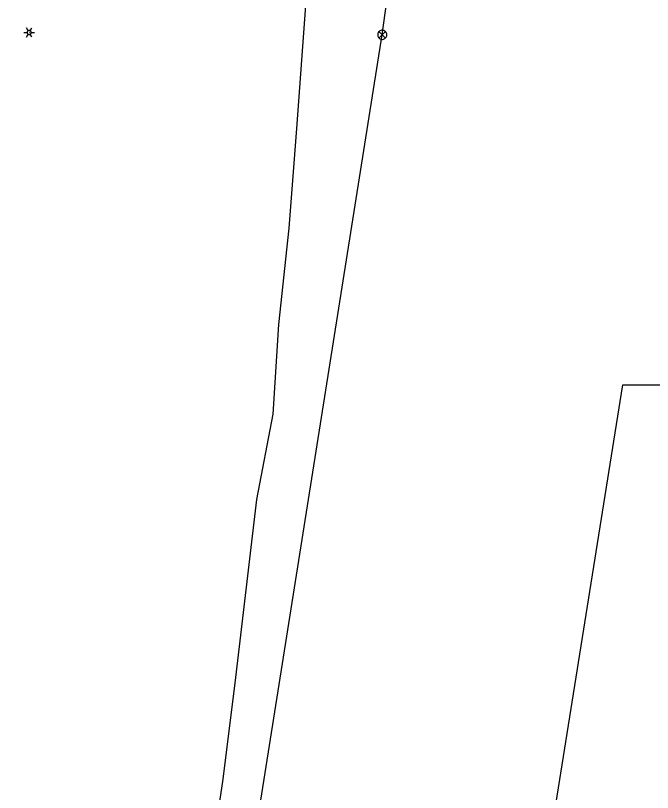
# Model space of a CAD drawing. Extents: x 600849 to 606371, y 330010 to 403088.
# Drawn here: x 602414 to 602872, y 360177 to 360735 of the extents above; entities that cross this region are included whole.
import ezdxf

# ---------------------------------------------------------------- set-up
doc = ezdxf.new("R2010")
doc.units = 0
for name, color, linetype in [('E_FTMS', 7, 'Continuous'), ('E_FTMS_Conduit', 7, 'Continuous'), ('E_LTG', 7, 'Continuous'), ('E_UTL_FO_UG_QWEST', 7, 'Continuous'), ('E_UTL_Overhead', 7, 'Continuous')]:
    doc.layers.add(name, color=color, linetype=linetype)

msp = doc.modelspace()

# ---------------------------------------------------------------- linework, layer by layer
at = {"layer": 'E_FTMS'}
for points in [[(602680.97, 360721.57), (602680.91, 360722.19), (602680.74, 360722.8), (602680.45, 360723.35), (602680.06, 360723.85), (602679.59, 360724.26), (602679.05, 360724.57), (602678.45, 360724.78), (602677.83, 360724.87), (602677.2, 360724.84), (602676.6, 360724.69), (602676.02, 360724.43), (602675.51, 360724.06), (602675.08, 360723.61), (602674.74, 360723.08), (602674.51, 360722.5), (602674.39, 360721.88), (602674.39, 360721.26), (602674.51, 360720.64), (602674.74, 360720.06), (602675.08, 360719.53), (602675.51, 360719.07), (602676.02, 360718.71), (602676.6, 360718.45), (602677.2, 360718.3), (602677.83, 360718.27), (602678.45, 360718.36), (602679.05, 360718.57), (602679.59, 360718.88), (602680.06, 360719.29), (602680.45, 360719.78), (602680.74, 360720.34), (602680.91, 360720.94), (602680.97, 360721.57)], [(602679.94, 360723.9), (602675.33, 360719.25)], [(602675.33, 360723.86), (602679.98, 360719.2)]]:
    msp.add_lwpolyline(points, dxfattribs=at)
at = {"layer": 'E_FTMS_Conduit'}
msp.add_lwpolyline([(602326.68, 358341.43), (602346.21, 358388.56), (602399.45, 358703.83), (602430.22, 358921.71), (602437.54, 358999.17), (602477.25, 359283.96), (602515.12, 359574.7), (602554.05, 359856.32), (602577.27, 360093.21), (602578.68, 360097.88), (602645.76, 360520.72), (602677.67, 360721.57), (602689.58, 360808.32), (602728.56, 361144.49), (602773.44, 361436.86)], dxfattribs=at)
at = {"layer": 'E_LTG'}
for points in [[(602420.16, 360723.23), (602422.54, 360723.23)], [(602423.26, 360724.47), (602422.06, 360726.53)], [(602422.06, 360719.93), (602423.26, 360722)], [(602425.4, 360723.23), (602425.37, 360723.5), (602425.3, 360723.77), (602425.17, 360724.01), (602425, 360724.22), (602424.8, 360724.4), (602424.56, 360724.53), (602424.31, 360724.62), (602424.04, 360724.66), (602423.77, 360724.65), (602423.5, 360724.58), (602423.26, 360724.47), (602423.03, 360724.31), (602422.85, 360724.12), (602422.7, 360723.89), (602422.6, 360723.64), (602422.55, 360723.37), (602422.55, 360723.1), (602422.6, 360722.83), (602422.7, 360722.58), (602422.85, 360722.35), (602423.03, 360722.15), (602423.26, 360722), (602423.5, 360721.88), (602423.77, 360721.82), (602424.04, 360721.81), (602424.31, 360721.85), (602424.56, 360721.93), (602424.8, 360722.07), (602425, 360722.25), (602425.17, 360722.46), (602425.3, 360722.7), (602425.37, 360722.96), (602425.4, 360723.23)], [(602425.4, 360723.23), (602425.37, 360723.5), (602425.3, 360723.77), (602425.17, 360724.01), (602425, 360724.22), (602424.8, 360724.4), (602424.56, 360724.53), (602424.31, 360724.62), (602424.04, 360724.66), (602423.77, 360724.65), (602423.5, 360724.58), (602423.26, 360724.47), (602423.03, 360724.31), (602422.85, 360724.12), (602422.7, 360723.89), (602422.6, 360723.64), (602422.55, 360723.37), (602422.55, 360723.1), (602422.6, 360722.83), (602422.7, 360722.58), (602422.85, 360722.35), (602423.03, 360722.15), (602423.26, 360722), (602423.5, 360721.88), (602423.77, 360721.82), (602424.04, 360721.81), (602424.31, 360721.85), (602424.56, 360721.93), (602424.8, 360722.07), (602425, 360722.25), (602425.17, 360722.46), (602425.3, 360722.7), (602425.37, 360722.96), (602425.4, 360723.23)], [(602425.4, 360723.23), (602425.37, 360723.5), (602425.3, 360723.77), (602425.17, 360724.01), (602425, 360724.22), (602424.8, 360724.4), (602424.56, 360724.53), (602424.31, 360724.62), (602424.04, 360724.66), (602423.77, 360724.65), (602423.5, 360724.58), (602423.26, 360724.47), (602423.03, 360724.31), (602422.85, 360724.12), (602422.7, 360723.89), (602422.6, 360723.64), (602422.55, 360723.37), (602422.55, 360723.1), (602422.6, 360722.83), (602422.7, 360722.58), (602422.85, 360722.35), (602423.03, 360722.15), (602423.26, 360722), (602423.5, 360721.88), (602423.77, 360721.82), (602424.04, 360721.81), (602424.31, 360721.85), (602424.56, 360721.93), (602424.8, 360722.07), (602425, 360722.25), (602425.17, 360722.46), (602425.3, 360722.7), (602425.37, 360722.96), (602425.4, 360723.23)], [(602424.09, 360723.23), (602424.09, 360723.26), (602424.08, 360723.28), (602424.07, 360723.3), (602424.06, 360723.32), (602424.04, 360723.33), (602424.02, 360723.34), (602424, 360723.35), (602423.98, 360723.35), (602423.95, 360723.35), (602423.93, 360723.35), (602423.91, 360723.34), (602423.89, 360723.32), (602423.88, 360723.31), (602423.86, 360723.29), (602423.86, 360723.27), (602423.85, 360723.25), (602423.85, 360723.22), (602423.86, 360723.2), (602423.86, 360723.18), (602423.88, 360723.16), (602423.89, 360723.14), (602423.91, 360723.13), (602423.93, 360723.12), (602423.95, 360723.12), (602423.98, 360723.12), (602424, 360723.12), (602424.02, 360723.13), (602424.04, 360723.14), (602424.06, 360723.15), (602424.07, 360723.17), (602424.08, 360723.19), (602424.09, 360723.21), (602424.09, 360723.23)], [(602424.68, 360724.47), (602425.88, 360726.53)], [(602425.88, 360719.93), (602424.68, 360722)], [(602425.4, 360723.23), (602427.78, 360723.23)]]:
    msp.add_lwpolyline(points, dxfattribs=at)
at = {"layer": 'E_UTL_FO_UG_QWEST'}
msp.add_lwpolyline([(602531.31, 359974.35), (602563.1, 360185.35), (602572.03, 360255.8), (602587.51, 360387.72), (602599.38, 360449.18), (602603.25, 360513.53), (602610.68, 360582.65), (602616.35, 360654.26), (602625.74, 360782.02), (602626.32, 360789.86), (602626.71, 360798.14), (602645.05, 360897.12), (602654.06, 360947.38), (602673.82, 361070.21), (602689.38, 361134), (602716, 361339.63)], dxfattribs=at)
at = {"layer": 'E_UTL_Overhead'}
msp.add_line((602850.67, 360470.27), (602984, 360469.56), dxfattribs=at)
msp.add_lwpolyline([(602750.88, 359822.32), (602798.75, 360146.16), (602850.67, 360470.27)], dxfattribs=at)

doc.saveas('drawing.dxf')
